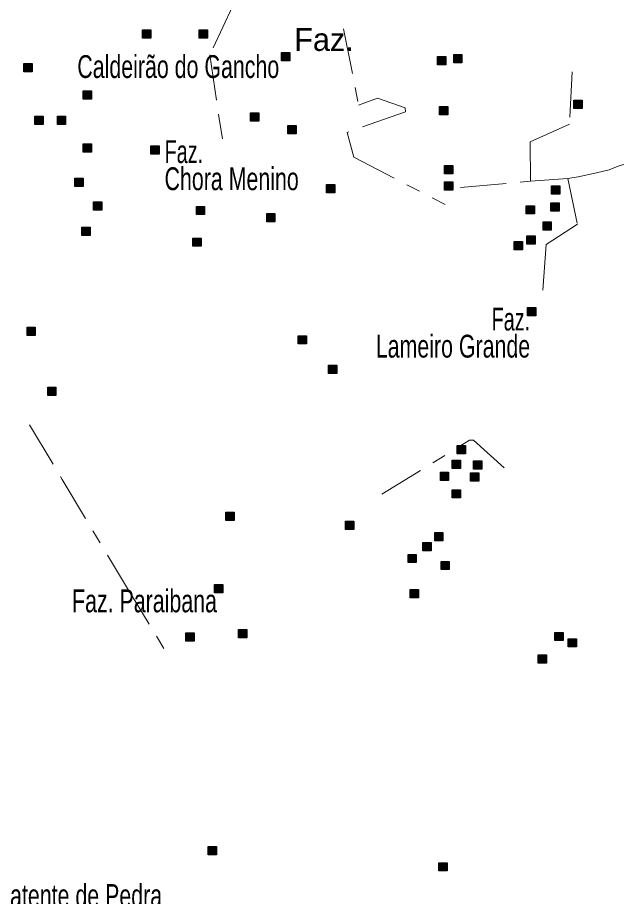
# Model space of a CAD drawing. Extents: x 445.4 to 500, y 8728.7 to 8784.
# Drawn here: x 483.85 to 488.04, y 8757.8 to 8763.96 of the extents above; entities that cross this region are included whole.
import ezdxf
from ezdxf.enums import TextEntityAlignment as Align

# ---------------------------------------------------------------- set-up
doc = ezdxf.new("R2010")
doc.units = 0
doc.header["$LTSCALE"] = 0.064
doc.linetypes.add('DOT_DASHED', pattern=[7.7, 5, -1.2, 0.3, -1.2])
doc.layers.add('2', color=7, linetype='Continuous', lineweight=25)
doc.layers.add('22', color=7, linetype='DOT_DASHED', lineweight=13)
doc.layers.add('61', color=7, linetype='Continuous')

msp = doc.modelspace()

# ---------------------------------------------------------------- hatches: boundary and pattern name
at = {"layer": '2'}
for points in [[(484.721, 8763.8747), (484.779, 8763.8747), (484.779, 8763.8167), (484.721, 8763.8167)], [(485.118, 8763.8746), (485.176, 8763.8746), (485.176, 8763.8166), (485.118, 8763.8166)], [(485.6948, 8763.7168), (485.7528, 8763.7168), (485.7528, 8763.6588), (485.6948, 8763.6588)], [(486.9024, 8763.702), (486.9604, 8763.702), (486.9604, 8763.644), (486.9024, 8763.644)], [(483.8884, 8763.6387), (483.9464, 8763.6387), (483.9464, 8763.5807), (483.8884, 8763.5807)], [(486.7891, 8763.6872), (486.8471, 8763.6872), (486.8471, 8763.6292), (486.7891, 8763.6292)], [(484.3047, 8763.4464), (484.3627, 8763.4464), (484.3627, 8763.3884), (484.3047, 8763.3884)], [(486.8039, 8763.337), (486.8619, 8763.337), (486.8619, 8763.279), (486.8039, 8763.279)], [(487.7453, 8763.3814), (487.8033, 8763.3814), (487.8033, 8763.3234), (487.7453, 8763.3234)], [(483.9654, 8763.2698), (484.0234, 8763.2698), (484.0234, 8763.2118), (483.9654, 8763.2118)], [(484.1237, 8763.2698), (484.1817, 8763.2698), (484.1817, 8763.2118), (484.1237, 8763.2118)], [(485.4779, 8763.2926), (485.5359, 8763.2926), (485.5359, 8763.2346), (485.4779, 8763.2346)], [(485.7391, 8763.2039), (485.7971, 8763.2039), (485.7971, 8763.1459), (485.7391, 8763.1459)], [(484.3047, 8763.0751), (484.3627, 8763.0751), (484.3627, 8763.0171), (484.3047, 8763.0171)], [(484.7799, 8763.0616), (484.8379, 8763.0616), (484.8379, 8763.0036), (484.7799, 8763.0036)], [(486.8384, 8762.9228), (486.8964, 8762.9228), (486.8964, 8762.8648), (486.8384, 8762.8648)], [(484.2459, 8762.8352), (484.3039, 8762.8352), (484.3039, 8762.7772), (484.2459, 8762.7772)], [(486.0102, 8762.7896), (486.0682, 8762.7896), (486.0682, 8762.7316), (486.0102, 8762.7316)], [(486.8384, 8762.8093), (486.8964, 8762.8093), (486.8964, 8762.7513), (486.8384, 8762.7513)], [(487.5876, 8762.7797), (487.6456, 8762.7797), (487.6456, 8762.7217), (487.5876, 8762.7217)], [(484.3771, 8762.6677), (484.4351, 8762.6677), (484.4351, 8762.6097), (484.3771, 8762.6097)], [(487.5827, 8762.6614), (487.6407, 8762.6614), (487.6407, 8762.6034), (487.5827, 8762.6034)], [(485.0983, 8762.6367), (485.1563, 8762.6367), (485.1563, 8762.5787), (485.0983, 8762.5787)], [(487.4101, 8762.6416), (487.4681, 8762.6416), (487.4681, 8762.5836), (487.4101, 8762.5836)], [(485.5913, 8762.5874), (485.6493, 8762.5874), (485.6493, 8762.5294), (485.5913, 8762.5294)], [(487.5285, 8762.5282), (487.5865, 8762.5282), (487.5865, 8762.4702), (487.5285, 8762.4702)], [(484.2957, 8762.4911), (484.3537, 8762.4911), (484.3537, 8762.4331), (484.2957, 8762.4331)], [(485.0737, 8762.4148), (485.1317, 8762.4148), (485.1317, 8762.3568), (485.0737, 8762.3568)], [(487.4151, 8762.4296), (487.4731, 8762.4296), (487.4731, 8762.3716), (487.4151, 8762.3716)], [(487.3264, 8762.3901), (487.3844, 8762.3901), (487.3844, 8762.3321), (487.3264, 8762.3321)], [(487.42, 8761.9266), (487.478, 8761.9266), (487.478, 8761.8686), (487.42, 8761.8686)], [(483.9111, 8761.7893), (483.9691, 8761.7893), (483.9691, 8761.7313), (483.9111, 8761.7313)], [(485.8131, 8761.7293), (485.8711, 8761.7293), (485.8711, 8761.6713), (485.8131, 8761.6713)], [(486.025, 8761.5222), (486.083, 8761.5222), (486.083, 8761.4642), (486.025, 8761.4642)], [(484.0559, 8761.3683), (484.1139, 8761.3683), (484.1139, 8761.3103), (484.0559, 8761.3103)], [(486.9271, 8760.9599), (486.9851, 8760.9599), (486.9851, 8760.9019), (486.9271, 8760.9019)], [(486.8926, 8760.8564), (486.9506, 8760.8564), (486.9506, 8760.7984), (486.8926, 8760.7984)], [(487.0405, 8760.8514), (487.0985, 8760.8514), (487.0985, 8760.7934), (487.0405, 8760.7934)], [(486.8088, 8760.7725), (486.8668, 8760.7725), (486.8668, 8760.7145), (486.8088, 8760.7145)], [(487.0207, 8760.7676), (487.0787, 8760.7676), (487.0787, 8760.7096), (487.0207, 8760.7096)], [(486.8926, 8760.6492), (486.9506, 8760.6492), (486.9506, 8760.5912), (486.8926, 8760.5912)], [(485.3054, 8760.4914), (485.3634, 8760.4914), (485.3634, 8760.4334), (485.3054, 8760.4334)], [(486.1433, 8760.4273), (486.2013, 8760.4273), (486.2013, 8760.3693), (486.1433, 8760.3693)], [(486.7693, 8760.3484), (486.8273, 8760.3484), (486.8273, 8760.2904), (486.7693, 8760.2904)], [(486.6855, 8760.2794), (486.7435, 8760.2794), (486.7435, 8760.2214), (486.6855, 8760.2214)], [(486.582, 8760.1955), (486.64, 8760.1955), (486.64, 8760.1375), (486.582, 8760.1375)], [(486.8137, 8760.1462), (486.8717, 8760.1462), (486.8717, 8760.0882), (486.8137, 8760.0882)], [(485.2265, 8759.9835), (485.2845, 8759.9835), (485.2845, 8759.9255), (485.2265, 8759.9255)], [(486.5968, 8759.9489), (486.6548, 8759.9489), (486.6548, 8759.8909), (486.5968, 8759.8909)], [(485.0242, 8759.6451), (485.0822, 8759.6451), (485.0822, 8759.5871), (485.0242, 8759.5871)], [(485.3941, 8759.6678), (485.4521, 8759.6678), (485.4521, 8759.6098), (485.3941, 8759.6098)], [(487.6122, 8759.6481), (487.6702, 8759.6481), (487.6702, 8759.5901), (487.6122, 8759.5901)], [(487.7059, 8759.6037), (487.7639, 8759.6037), (487.7639, 8759.5457), (487.7059, 8759.5457)], [(487.4939, 8759.4903), (487.5519, 8759.4903), (487.5519, 8759.4323), (487.4939, 8759.4323)], [(485.1821, 8758.1459), (485.2401, 8758.1459), (485.2401, 8758.0879), (485.1821, 8758.0879)], [(486.7989, 8758.0325), (486.8569, 8758.0325), (486.8569, 8757.9745), (486.7989, 8757.9745)]]:
    msp.add_hatch(color=256, dxfattribs=at).paths.add_polyline_path(points)

# ---------------------------------------------------------------- linework, layer by layer
for points in [[(484.721, 8763.8747), (484.779, 8763.8747), (484.779, 8763.8167), (484.721, 8763.8167)], [(485.118, 8763.8746), (485.176, 8763.8746), (485.176, 8763.8166), (485.118, 8763.8166)], [(485.6948, 8763.7168), (485.7528, 8763.7168), (485.7528, 8763.6588), (485.6948, 8763.6588)], [(486.9024, 8763.702), (486.9604, 8763.702), (486.9604, 8763.644), (486.9024, 8763.644)], [(483.8884, 8763.6387), (483.9464, 8763.6387), (483.9464, 8763.5807), (483.8884, 8763.5807)], [(486.7891, 8763.6872), (486.8471, 8763.6872), (486.8471, 8763.6292), (486.7891, 8763.6292)], [(484.3047, 8763.4464), (484.3627, 8763.4464), (484.3627, 8763.3884), (484.3047, 8763.3884)], [(486.8039, 8763.337), (486.8619, 8763.337), (486.8619, 8763.279), (486.8039, 8763.279)], [(487.7453, 8763.3814), (487.8033, 8763.3814), (487.8033, 8763.3234), (487.7453, 8763.3234)], [(483.9654, 8763.2698), (484.0234, 8763.2698), (484.0234, 8763.2118), (483.9654, 8763.2118)], [(484.1237, 8763.2698), (484.1817, 8763.2698), (484.1817, 8763.2118), (484.1237, 8763.2118)], [(485.4779, 8763.2926), (485.5359, 8763.2926), (485.5359, 8763.2346), (485.4779, 8763.2346)], [(485.7391, 8763.2039), (485.7971, 8763.2039), (485.7971, 8763.1459), (485.7391, 8763.1459)], [(484.3047, 8763.0751), (484.3627, 8763.0751), (484.3627, 8763.0171), (484.3047, 8763.0171)], [(484.7799, 8763.0616), (484.8379, 8763.0616), (484.8379, 8763.0036), (484.7799, 8763.0036)], [(486.8384, 8762.9228), (486.8964, 8762.9228), (486.8964, 8762.8648), (486.8384, 8762.8648)], [(484.2459, 8762.8352), (484.3039, 8762.8352), (484.3039, 8762.7772), (484.2459, 8762.7772)], [(486.0102, 8762.7896), (486.0682, 8762.7896), (486.0682, 8762.7316), (486.0102, 8762.7316)], [(486.8384, 8762.8093), (486.8964, 8762.8093), (486.8964, 8762.7513), (486.8384, 8762.7513)], [(487.5876, 8762.7797), (487.6456, 8762.7797), (487.6456, 8762.7217), (487.5876, 8762.7217)], [(484.3771, 8762.6677), (484.4351, 8762.6677), (484.4351, 8762.6097), (484.3771, 8762.6097)], [(487.5827, 8762.6614), (487.6407, 8762.6614), (487.6407, 8762.6034), (487.5827, 8762.6034)], [(485.0983, 8762.6367), (485.1563, 8762.6367), (485.1563, 8762.5787), (485.0983, 8762.5787)], [(487.4101, 8762.6416), (487.4681, 8762.6416), (487.4681, 8762.5836), (487.4101, 8762.5836)], [(485.5913, 8762.5874), (485.6493, 8762.5874), (485.6493, 8762.5294), (485.5913, 8762.5294)], [(487.5285, 8762.5282), (487.5865, 8762.5282), (487.5865, 8762.4702), (487.5285, 8762.4702)], [(484.2957, 8762.4911), (484.3537, 8762.4911), (484.3537, 8762.4331), (484.2957, 8762.4331)], [(485.0737, 8762.4148), (485.1317, 8762.4148), (485.1317, 8762.3568), (485.0737, 8762.3568)], [(487.4151, 8762.4296), (487.4731, 8762.4296), (487.4731, 8762.3716), (487.4151, 8762.3716)], [(487.3264, 8762.3901), (487.3844, 8762.3901), (487.3844, 8762.3321), (487.3264, 8762.3321)], [(487.42, 8761.9266), (487.478, 8761.9266), (487.478, 8761.8686), (487.42, 8761.8686)], [(483.9111, 8761.7893), (483.9691, 8761.7893), (483.9691, 8761.7313), (483.9111, 8761.7313)], [(485.8131, 8761.7293), (485.8711, 8761.7293), (485.8711, 8761.6713), (485.8131, 8761.6713)], [(486.025, 8761.5222), (486.083, 8761.5222), (486.083, 8761.4642), (486.025, 8761.4642)], [(484.0559, 8761.3683), (484.1139, 8761.3683), (484.1139, 8761.3103), (484.0559, 8761.3103)], [(486.9271, 8760.9599), (486.9851, 8760.9599), (486.9851, 8760.9019), (486.9271, 8760.9019)], [(486.8926, 8760.8564), (486.9506, 8760.8564), (486.9506, 8760.7984), (486.8926, 8760.7984)], [(487.0405, 8760.8514), (487.0985, 8760.8514), (487.0985, 8760.7934), (487.0405, 8760.7934)], [(486.8088, 8760.7725), (486.8668, 8760.7725), (486.8668, 8760.7145), (486.8088, 8760.7145)], [(487.0207, 8760.7676), (487.0787, 8760.7676), (487.0787, 8760.7096), (487.0207, 8760.7096)], [(486.8926, 8760.6492), (486.9506, 8760.6492), (486.9506, 8760.5912), (486.8926, 8760.5912)], [(485.3054, 8760.4914), (485.3634, 8760.4914), (485.3634, 8760.4334), (485.3054, 8760.4334)], [(486.1433, 8760.4273), (486.2013, 8760.4273), (486.2013, 8760.3693), (486.1433, 8760.3693)], [(486.7693, 8760.3484), (486.8273, 8760.3484), (486.8273, 8760.2904), (486.7693, 8760.2904)], [(486.6855, 8760.2794), (486.7435, 8760.2794), (486.7435, 8760.2214), (486.6855, 8760.2214)], [(486.582, 8760.1955), (486.64, 8760.1955), (486.64, 8760.1375), (486.582, 8760.1375)], [(486.8137, 8760.1462), (486.8717, 8760.1462), (486.8717, 8760.0882), (486.8137, 8760.0882)], [(485.2265, 8759.9835), (485.2845, 8759.9835), (485.2845, 8759.9255), (485.2265, 8759.9255)], [(486.5968, 8759.9489), (486.6548, 8759.9489), (486.6548, 8759.8909), (486.5968, 8759.8909)], [(485.0242, 8759.6451), (485.0822, 8759.6451), (485.0822, 8759.5871), (485.0242, 8759.5871)], [(485.3941, 8759.6678), (485.4521, 8759.6678), (485.4521, 8759.6098), (485.3941, 8759.6098)], [(487.6122, 8759.6481), (487.6702, 8759.6481), (487.6702, 8759.5901), (487.6122, 8759.5901)], [(487.7059, 8759.6037), (487.7639, 8759.6037), (487.7639, 8759.5457), (487.7059, 8759.5457)], [(487.4939, 8759.4903), (487.5519, 8759.4903), (487.5519, 8759.4323), (487.4939, 8759.4323)], [(485.1821, 8758.1459), (485.2401, 8758.1459), (485.2401, 8758.0879), (485.1821, 8758.0879)], [(486.7989, 8758.0325), (486.8569, 8758.0325), (486.8569, 8757.9745), (486.7989, 8757.9745)]]:
    msp.add_lwpolyline(points, close=True, dxfattribs=at)
at = {"layer": '22'}
for p, q in [((486.9506, 8762.7689), (487.4404, 8762.8124)), ((487.4404, 8762.8124), (487.7033, 8762.8333))]:
    msp.add_line(p, q, dxfattribs=at)
for points in [[(485.032, 8764.3282), (485.2206, 8764.2846), (485.2249, 8764.1109), (485.3521, 8764.0379), (485.1922, 8763.699), (485.2587, 8763.253), (485.2809, 8763.1114)], [(486.1302, 8763.883), (486.2356, 8763.3466), (486.3679, 8763.3968), (486.5618, 8763.3272), (486.564, 8763.301), (486.1548, 8763.156), (486.2013, 8762.9818), (486.8416, 8762.6497)], [(487.7319, 8763.581), (487.713, 8763.2129), (487.4375, 8763.0895), (487.4404, 8762.8124)], [(487.7033, 8762.8333), (487.7745, 8762.8446), (487.9034, 8762.8721), (487.9928, 8762.8928), (488.0546, 8762.9185), (488.1423, 8762.9443), (488.2282, 8762.965), (488.2572, 8762.9759)], [(487.7033, 8762.8333), (487.77, 8762.5107), (487.5515, 8762.3684), (487.523, 8761.989)], [(483.9291, 8761.1032), (484.1573, 8760.7217), (484.6017, 8759.9804), (484.9164, 8759.4614)], [(486.3975, 8760.6172), (487.0134, 8760.9961), (487.0419, 8760.9961), (487.257, 8760.8029)]]:
    msp.add_lwpolyline(points, dxfattribs=at)

# ---------------------------------------------------------------- texts
at = {"layer": '61'}
msp.add_text('                          Faz.', height=0.16, dxfattribs=at).set_placement((486.201, 8763.7273), align=Align.RIGHT)
for s, width, p in [('Caldeirão do Gancho', 0.7, (485.6791, 8763.5373)), ('Faz.', 0.65, (487.4383, 8761.766)), ('Lameiro Grande', 0.7, (487.4383, 8761.576))]:
    msp.add_text(s, height=0.16, dxfattribs=dict(at, width=width)).set_placement(p, align=Align.RIGHT)
for s, width, p in [('Faz.', 0.65, (484.8753, 8762.9405)), ('Chora Menino', 0.7, (484.8753, 8762.7505)), ('Faz. Paraibana', 0.7, (484.2269, 8759.7891)), ('Faz. Batente de Pedra', 0.7, (483.3595, 8757.7221))]:
    msp.add_text(s, height=0.16, dxfattribs=dict(at, width=width)).set_placement(p)

doc.saveas('drawing.dxf')
